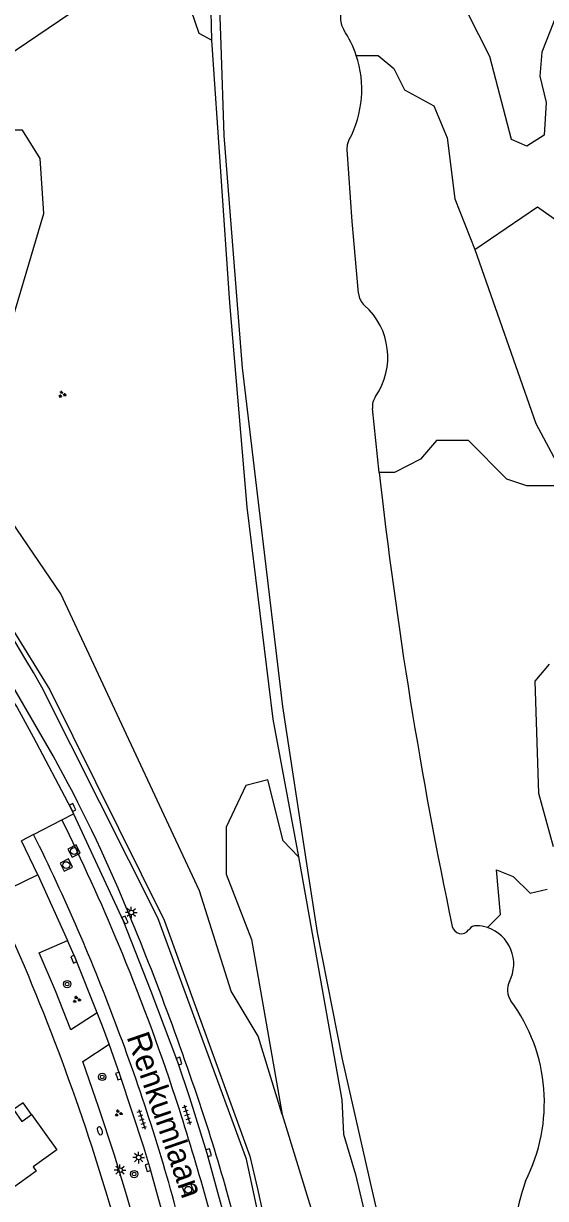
# Model space of a CAD drawing. Extents: x 124000 to 128010, y 398999 to 403000.
# Drawn here: x 127048.9 to 127105.7, y 399690.1 to 399818 of the extents above; entities that cross this region are included whole.
import ezdxf

# ---------------------------------------------------------------- set-up
doc = ezdxf.new("R2010")
doc.units = 0
for name, color, linetype in [('gg-afsc-hekwerk', 7, 'Continuous'), ('gg-anno-openbare ruimte label', 7, 'Continuous'), ('gg-bbg-hoofdgebouw', 7, 'Continuous'), ('gg-bbg-onder overbouw', 7, 'Continuous'), ('gg-bbg-pand overbouw', 7, 'Continuous'), ('gg-knt-verharding', 7, 'Continuous'), ('gg-kntw-bovenkant insteek waterloop', 7, 'Continuous'), ('gt-grn-groengrens', 7, 'Continuous'), ('gt-symb-boom', 7, 'Continuous'), ('gt-symb-brandkraan', 7, 'Continuous'), ('gt-symb-groenvak', 7, 'Continuous'), ('gt-symb-kolk', 7, 'Continuous'), ('gt-symb-lichtmast', 7, 'Continuous'), ('gt-symb-rioolschacht', 7, 'Continuous'), ('gt-symb-tegel verharding', 7, 'Continuous'), ('gx-grn-maaiveld', 7, 'Continuous')]:
    doc.layers.add(name, color=color, linetype=linetype)

# ---------------------------------------------------------------- blocks, each defined once
blk = doc.blocks.new('gt0-KOLK')
at = {"layer": 'gt-symb-kolk'}
blk.add_lwpolyline([(0, 0), (0.38, 0), (0.38, 0.4), (-0.38, 0.4), (-0.38, 0), (0, 0)], dxfattribs=at)
blk = doc.blocks.new('gt0-LMAST')
at = {"layer": 'gt-symb-lichtmast'}
for p, q in [((-0.18, 0.17), (-0.45, 0.44)), ((-0.01, 0.25), (-0.01, 0.62)), ((0.17, 0.17), (0.44, 0.44)), ((-0.26, 0), (-0.63, 0)), ((-0.18, -0.18), (-0.45, -0.45)), ((-0.01, -0.25), (-0.01, -0.63)), ((0.44, -0.45), (0.17, -0.18)), ((0.24, 0), (0.62, 0))]:
    blk.add_line(p, q, dxfattribs=at)
blk.add_circle((-0.01, 0), 0.25, dxfattribs=at)
blk = doc.blocks.new('gt0-BOOM')
at = {"layer": 'gt-symb-boom'}
for radius in [0.4, 0.2]:
    blk.add_circle((0, 0), radius, dxfattribs=at)
blk = doc.blocks.new('gt0-TEG1')
at = {"layer": 'gt-symb-tegel verharding'}
for p, q in [((-1.12, 0), (1.12, 0)), ((-0.9, -0.25), (-0.9, 0.25)), ((-0.45, -0.25), (-0.45, 0.25)), ((0, -0.25), (0, 0.25)), ((0.45, -0.25), (0.45, 0.25)), ((0.9, -0.25), (0.9, 0.25))]:
    blk.add_line(p, q, dxfattribs=at)
blk = doc.blocks.new('gt0-RS')
at = {"layer": 'gt-symb-rioolschacht'}
blk.add_lwpolyline([(-0.5, -0.5), (0.5, -0.5), (0.5, 0.5), (-0.5, 0.5)], close=True, dxfattribs=at)
blk.add_circle((0, 0), 0.375, dxfattribs=at)
blk = doc.blocks.new('gt0-BR')
at = {"layer": 'gt-symb-brandkraan'}
for centre, radius, start, end in [((-0.24, 0), 0.206, 107.5669, 252.4331), ((0.6, -2.66), 3, 106.892, 107.5669), ((0, -0.69), 0.938, 73.108, 106.892), ((-0.6, -2.66), 3, 72.4331, 73.108), ((0.24, 0), 0.206, 287.567, 72.4331), ((0.6, 2.66), 3, 252.4331, 253.108), ((0, 0.69), 0.938, 253.108, 286.8921), ((-0.6, 2.66), 3, 286.8921, 287.567)]:
    blk.add_arc(centre, radius, start, end, dxfattribs=at)
blk = doc.blocks.new('gt0-GRVAK')
at = {"layer": 'gt-symb-groenvak'}
for p, q in [((-0.11, 0.19), (-0.23, 0.24)), ((-0.18, 0.15), (0.09, 0.15)), ((-0.09, 0.21), (-0.16, 0.32)), ((-0.05, 0.21), (-0.05, 0.39)), ((0, 0.21), (0.06, 0.32)), ((0.01, 0.19), (0.13, 0.24)), ((0.26, -0.05), (0.2, 0.06)), ((0.3, -0.05), (0.3, 0.13)), ((0.35, -0.05), (0.41, 0.06)), ((-0.25, -0.23), (-0.36, -0.18)), ((-0.32, -0.26), (-0.05, -0.26)), ((-0.23, -0.21), (-0.29, -0.1)), ((-0.18, -0.2), (-0.18, -0.02)), ((-0.14, -0.21), (-0.07, -0.1)), ((-0.12, -0.23), (0, -0.18)), ((0.24, -0.07), (0.12, -0.02)), ((0.17, -0.11), (0.44, -0.11)), ((0.37, -0.07), (0.49, -0.02))]:
    blk.add_line(p, q, dxfattribs=at)

msp = doc.modelspace()

# ---------------------------------------------------------------- linework, layer by layer
at = {"layer": 'gg-afsc-hekwerk'}
msp.add_lwpolyline([(127080.87, 399649.93), (127080.53, 399656.89), (127084.38, 399657.78), (127083.87, 399661.42), (127080.13, 399660.99), (127079.88, 399662.86), (127073.14, 399694.4), (127063.52, 399720.68), (127050.88, 399745.77)], dxfattribs=at)
msp.add_arc((126849.79, 399630.38), 231.85, 29.8493, 44.2824, dxfattribs=at)
at = {"layer": 'gg-bbg-hoofdgebouw'}
msp.add_lwpolyline([(127049.78, 399699.28), (127052.52, 399695.42), (127049.95, 399693.58), (127050.28, 399693.11), (127043.9, 399688.55), (127040.07, 399693.9), (127036.58, 399691.43)], dxfattribs=at)
at = {"layer": 'gg-bbg-onder overbouw'}
msp.add_lwpolyline([(127047.82, 399699.8), (127048.72, 399698.52), (127049.78, 399699.28)], dxfattribs=at)
at = {"layer": 'gg-bbg-pand overbouw'}
msp.add_lwpolyline([(127049.78, 399699.28), (127048.85, 399700.55), (127047.82, 399699.8)], dxfattribs=at)
at = {"layer": 'gg-knt-verharding'}
for p, q in [((127053.07, 399731.32), (127054.35, 399731.97)), ((127049.99, 399729.73), (127053.07, 399731.32)), ((127049.99, 399729.73), (127048.67, 399729.05)), ((127050.45, 399725.33), (127048.67, 399729.05)), ((127050.45, 399725.33), (127047.41, 399723.86)), ((127050.45, 399725.33), (127053.69, 399718.19)), ((127050.61, 399716.87), (127053.69, 399718.19)), ((127056.92, 399710.33), (127054.05, 399708.5)), ((127055.34, 399705.05), (127058.22, 399706.92))]:
    msp.add_line(p, q, dxfattribs=at)
for points in [[(127047.78, 399744.22), (127048.19, 399743.55), (127049.95, 399740.37), (127054.06, 399732.59), (127054.35, 399731.97)], [(127054.35, 399731.97), (127059.75, 399720.34), (127062.73, 399712.7), (127065.63, 399705.02), (127066.94, 399701.12), (127068.84, 399695.06), (127070.6, 399688.58), (127072.32, 399682.08), (127073.06, 399679.05), (127074.99, 399670.06), (127075.88, 399665.05), (127076.69, 399659.55), (127077.33, 399654.34)], [(127056.92, 399710.33), (127054.55, 399716.25), (127053.69, 399718.19)], [(127054.05, 399708.5), (127052.39, 399712.71), (127050.61, 399716.87)], [(127058.22, 399706.92), (127057.5, 399708.87), (127056.92, 399710.33)], [(127070.21, 399659.22), (127069.45, 399664.38), (127069.01, 399667.17), (127068.48, 399669.94), (127067.33, 399675.45), (127066.07, 399680.93), (127064.39, 399687.25), (127062.64, 399693.55), (127061.99, 399695.71), (127059.41, 399703.52), (127058.22, 399706.92)], [(127064.63, 399673.16), (127063.11, 399679.53), (127061.44, 399685.86), (127060.14, 399690.42), (127058.75, 399694.94), (127057.09, 399700.01), (127055.34, 399705.05)]]:
    msp.add_lwpolyline(points, dxfattribs=at)
for centre, radius, start, end in [((126739.02, 399562.05), 359.29, 29.3733, 33.4437), ((126864.25, 399637.34), 200.56, 22.9041, 35.3147), ((126911.68, 399660.41), 160.59, 22.476, 29.007), ((126846.56, 399629.21), 230.38, 22.6143, 26.3093), ((126851.96, 399631.46), 221.08, 20.4311, 26.3928), ((126776.74, 399603.52), 307.03, 17.8211, 22.6585), ((126843.83, 399628.11), 233.32, 18.235, 22.6074), ((126824.99, 399620.43), 243.31, 14.6409, 22.9751), ((126857, 399632.34), 216.05, 14.4282, 20.6788), ((126813.33, 399619.23), 265.07, 13.3064, 17.995), ((126870.31, 399634.1), 208.59, 11.6573, 17.6901)]:
    msp.add_arc(centre, radius, start, end, dxfattribs=at)
at = {"layer": 'gg-kntw-bovenkant insteek waterloop'}
msp.add_line((127097.31, 399719.35), (127097.39, 399719.45), dxfattribs=at)
for points in [[(127069.26, 399854.93), (127069.62, 399841.84), (127070.1, 399822.71), (127070.35, 399815.64)], [(127083.21, 399824.56), (127083.39, 399818.32), (127083.49, 399817.78), (127083.73, 399817.28)], [(127070.35, 399815.64), (127070.69, 399805.79), (127072.69, 399780.52), (127077.07, 399743.65), (127079.72, 399726.34)], [(127085.33, 399788.61), (127084.66, 399796.44), (127084.1, 399804.27), (127084.14, 399804.81), (127084.33, 399805.33)], [(127087.59, 399769.12), (127087.21, 399772.59), (127086.85, 399776.08)], [(127079.72, 399726.34), (127080.83, 399719.09), (127083.55, 399705.28), (127086.59, 399691.88), (127089.7, 399678.5), (127091.18, 399677.71)]]:
    msp.add_lwpolyline(points, dxfattribs=at)
for centre, radius, start, end in [((127073.97, 399810.78), 11.72, 18.4559, 33.6666), ((127074, 399810.8), 11.69, 332.0961, 18.4212), ((127087.32, 399788.79), 2, 185.2542, 228.4344), ((127080.99, 399781.67), 7.53, 325.4667, 48.3599), ((127088.84, 399776.27), 2, 145.469, 185.6895), ((127609.97, 399827.8), 525.67, 186.4087, 191.8628), ((127096.51, 399719.94), 1, 191.8328, 323.5523), ((127098.16, 399718.81), 1, 88.1976, 140.3885), ((127098.07, 399715.66), 4.15, 71.7812, 88.2475), ((127098.07, 399715.66), 4.15, 332.6338, 71.791), ((127103.53, 399712.84), 2, 152.6673, 216.3549), ((127086.86, 399700.58), 18.69, 332.7739, 36.327), ((127132.75, 399682.12), 30.9, 161.31, 196.3426)]:
    msp.add_arc(centre, radius, start, end, dxfattribs=at)
at = {"layer": 'gt-grn-groengrens'}
msp.add_line((127077.04, 399699.26), (127080.3, 399688.64), dxfattribs=at)
for points in [[(127028.5, 399789.49), (127024.4, 399793.98), (127024.07, 399796.27), (127025.52, 399799.83), (127065.84, 399827.15)], [(127103.63, 399804.63), (127101.97, 399805.35), (127099.6, 399814.36), (127097.23, 399819.1), (127096.52, 399823.6), (127097.7, 399825.97), (127098.89, 399825.97), (127100.62, 399826.11), (127101.97, 399827.16), (127105.29, 399822.89), (127106.95, 399819.1), (127105.29, 399814.83), (127105.05, 399812.22), (127105.76, 399809.38), (127105.53, 399805.82), (127103.63, 399804.63)], [(127085.09, 399814.49), (127087.46, 399814.49), (127089.19, 399813.05), (127090.35, 399810.74), (127093.53, 399809), (127094.97, 399805.54), (127095.8, 399798.88), (127097.97, 399793.38)], [(127039.86, 399775.1), (127044.15, 399775.63), (127043.95, 399777.18), (127045.79, 399779.41), (127051.1, 399797.28), (127050.72, 399803.28), (127048.78, 399806.37), (127044.73, 399806.37), (127042.79, 399804.82), (127037.77, 399802.7), (127033.13, 399801.92), (127031.2, 399800.38), (127029.27, 399797.48), (127028.5, 399792.84), (127028.5, 399789.49)], [(127021.87, 399803.72), (127016.38, 399792.25), (127025.24, 399782.74), (127029.93, 399776.9), (127036.48, 399768.78), (127037.43, 399767.36), (127044.84, 399756.61), (127047.5, 399752.36), (127051.77, 399745.47), (127064.2, 399720.43), (127073.51, 399694.73), (127074.34, 399691.2), (127079.92, 399665.71), (127080.59, 399661.53), (127084.31, 399662.1), (127084.38, 399661.6)], [(127097.97, 399793.38), (127104.79, 399798.02), (127109.86, 399794.44)], [(127097.97, 399793.38), (127104.62, 399774.44), (127108.26, 399767.68)], [(127077.04, 399699.26), (127074.42, 399707.78), (127071.47, 399712.7), (127068.04, 399723.59), (127052.94, 399755.92), (127039.86, 399775.1)], [(127108.26, 399767.68), (127103.64, 399767.68), (127101.47, 399768.4), (127097.28, 399772.59), (127093.82, 399772.59), (127092.08, 399770.57), (127089.26, 399769.12), (127087.59, 399769.12)], [(127106.56, 399728.41), (127104.94, 399734.18), (127104.53, 399746.4), (127106.1, 399748.26)], [(127099.36, 399719.6), (127100.79, 399721.03), (127100.33, 399725.88), (127102.17, 399725.18), (127104.02, 399723.34), (127105.86, 399723.8)]]:
    msp.add_lwpolyline(points, dxfattribs=at)
at = {"layer": 'gx-grn-maaiveld'}
msp.add_line((127068.62, 399853.98), (127069.33, 399816.16), dxfattribs=at)
for points in [[(127069.33, 399816.16), (127067.99, 399816.86), (127065.84, 399823.24), (127065.84, 399827.15)], [(127069.33, 399816.16), (127071.3, 399787.58), (127073.2, 399765.33), (127076.01, 399742.28), (127078.8, 399727.31)], [(127078.8, 399727.31), (127077.13, 399729.06), (127075.48, 399735.67), (127073.07, 399735.06), (127070.95, 399730.54), (127070.95, 399725.41), (127073.68, 399718.31), (127077.04, 399699.26)], [(127078.8, 399727.31), (127083.52, 399700.88), (127083.7, 399697.12), (127085.02, 399692.74), (127088.37, 399678.48), (127089.94, 399677.03)]]:
    msp.add_lwpolyline(points, dxfattribs=at)

# ---------------------------------------------------------------- block references
at = {"layer": 'gt-symb-boom'}
for p in [(127053.64, 399713.46), (127057.46, 399703.36), (127060.93, 399692.79)]:
    msp.add_blockref('gt0-BOOM', p, dxfattribs=at)
at = {"layer": 'gt-symb-brandkraan', "rotation": -67.53882429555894}
msp.add_blockref('gt0-BR', (127057.2, 399697.5), dxfattribs=at)
at = {"layer": 'gt-symb-groenvak'}
for p in [(127053.09, 399777.62), (127054.67, 399711.78), (127059.22, 399699.41)]:
    msp.add_blockref('gt0-GRVAK', p, dxfattribs=at)
at = {"layer": 'gt-symb-kolk'}
for p, rotation in [((127054.42, 399732.77), 117.05168221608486), ((127060.11, 399720.51), 114.38706671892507), ((127054.18, 399716.09), -66.48544331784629), ((127065.63, 399705.02), -70.96692019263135), ((127059.03, 399703.39), -70.91275549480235), ((127069.22, 399695.18), 106.8583987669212), ((127062.25, 399693.44), -73.61369433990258)]:
    msp.add_blockref('gt0-KOLK', p, dxfattribs=dict(at, rotation=rotation))
at = {"layer": 'gt-symb-lichtmast'}
for p in [(127060.63, 399721.25), (127061.43, 399694.59), (127059.39, 399693.22)]:
    msp.add_blockref('gt0-LMAST', p, dxfattribs=at)
at = {"layer": 'gt-symb-rioolschacht'}
for p, rotation in [((127054.4, 399727.93), 26.539438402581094), ((127053.55, 399726.4), -63.81947848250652), ((127066.81, 399691.08), 22.589003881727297)]:
    msp.add_blockref('gt0-RS', p, dxfattribs=dict(at, rotation=rotation))
at = {"layer": 'gt-symb-tegel verharding'}
for p, rotation in [((127061.78, 399698.74), -72.59811208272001), ((127066.7, 399699.25), -72.59811208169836)]:
    msp.add_blockref('gt0-TEG1', p, dxfattribs=dict(at, rotation=rotation))

# ---------------------------------------------------------------- texts
at = {"layer": 'gg-anno-openbare ruimte label'}
msp.add_text('Renkumlaan', height=2.5, rotation=289, dxfattribs=at).set_placement((127060.09, 399707.72))

doc.saveas('drawing.dxf')
